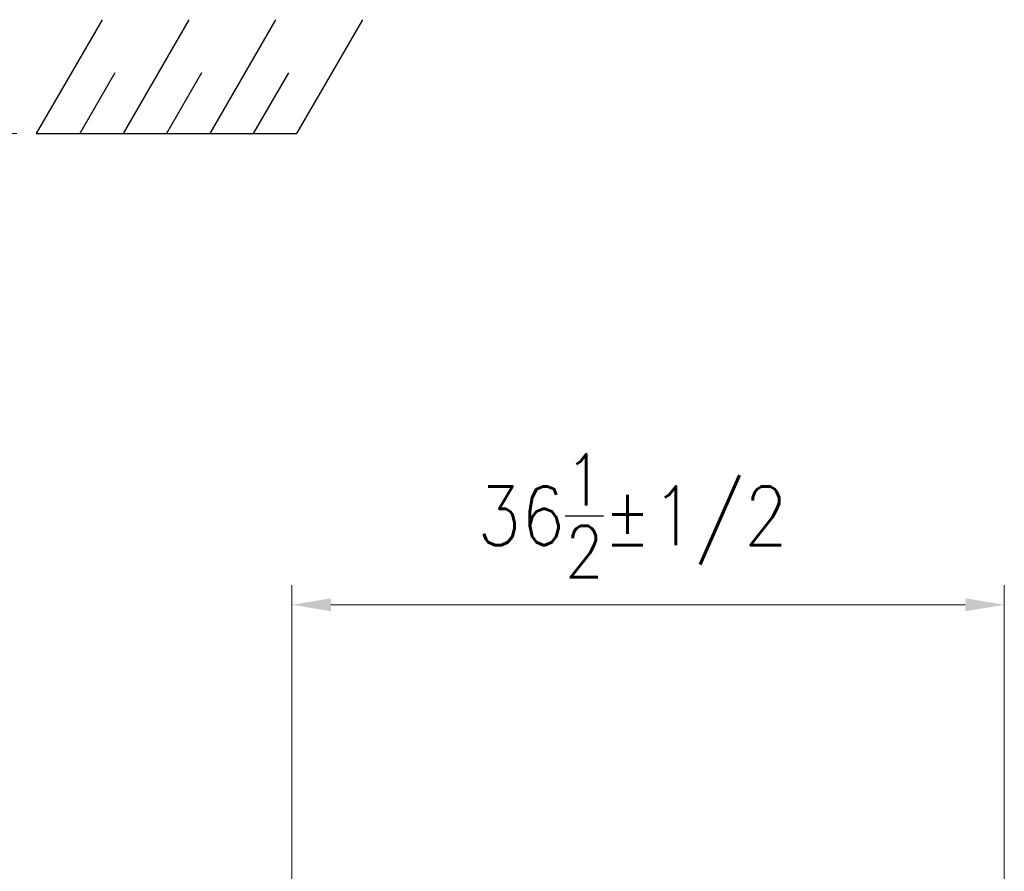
# Model space of a CAD drawing. Extents: x 1 to 669, y 0 to 417.
# Tile 275 of 297: x 500 to 550, y 282 to 325. Entities that reach past the tile are written whole.
import ezdxf

# ---------------------------------------------------------------- set-up
doc = ezdxf.new("R2010")
doc.units = 0
doc.header["$LTSCALE"] = 12
doc.header["$MEASUREMENT"] = 0
doc.layers.add('D', color=2, linetype='CONTINUOUS')
doc.styles.get("Standard").update_dxf_attribs({"font": 'SIMPLEX.SHX', "width": 0.875})
doc.dimstyles.new('STANDARD$0', dxfattribs={"dimscale": 32, "dimtxt": 0.09375, "dimasz": 0.0625, "dimexe": 0.03125, "dimexo": 0.03125, "dimgap": 0.03125, "dimtad": 1, "dimtih": 1, "dimtoh": 1, "dimdec": 4, "dimzin": 12, "dimdsep": 46, "dimlunit": 5, "dimtxsty": 'Standard', "dimcen": -0.03125, "dimclrd": 256, "dimclre": 256, "dimclrt": 256, "dimadec": 0, "dimazin": 0, "dimtfac": 0.875, "dimtdec": 4, "dimtofl": 0, "dimtmove": 0, "dimatfit": 3, "dimfxl": 1, "dimtolj": 1, "dimtzin": 12, "dimlwd": 13, "dimlwe": 13, "dimarcsym": 0})

# ---------------------------------------------------------------- blocks, each defined once
blk = doc.blocks.new('*D69')
at = {"layer": 'D', "lineweight": 13, "transparency": 16777216}
for p, q in [((513.766, 249.683), (513.766, 296.323)), ((550.271, 280.342), (550.271, 296.323)), ((548.271, 295.323), (515.766, 295.323))]:
    blk.add_line(p, q, dxfattribs=at)
at = {"layer": 'D', "transparency": 16777216}
for points in [[(515.766, 295.656), (515.766, 294.989), (513.766, 295.323)], [(548.271, 295.656), (548.271, 294.989), (550.271, 295.323)]]:
    blk.add_solid(points, dxfattribs=at)
at = {"layer": 'D', "transparency": 16777216, "insert": (531.22, 299.885), "char_height": 3, "attachment_point": 5}
blk.add_mtext('\\A1;36{\\H0.875x;\\S1/2;}{}{\\C2;%%p1/2}', dxfattribs=at)
blk = doc.blocks.new('*D128')
at = {"layer": 'D', "lineweight": 13, "transparency": 16777216}
for p, q in [((499.664, 319.463), (476.579, 319.463)), ((477.579, 317.463), (477.579, 284.151)), ((477.579, 262.963), (477.579, 276.026)), ((516.266, 260.963), (476.579, 260.963))]:
    blk.add_line(p, q, dxfattribs=at)
at = {"layer": 'D', "transparency": 16777216}
for points in [[(477.246, 317.463), (477.913, 317.463), (477.579, 319.463)], [(477.246, 262.963), (477.913, 262.963), (477.579, 260.963)]]:
    blk.add_solid(points, dxfattribs=at)
at = {"layer": 'D', "transparency": 16777216, "insert": (477.579, 280.088), "char_height": 3, "attachment_point": 5}
blk.add_mtext('\\A1;58{\\H0.875x;\\S1/2;}', dxfattribs=at)
blk = doc.blocks.new('*D131')
at = {"layer": 'D', "lineweight": 13, "transparency": 16777216}
for p, q in [((499.664, 319.463), (460.79, 319.463)), ((461.79, 317.463), (461.79, 244.526)), ((461.79, 166.588), (461.79, 239.526)), ((524.867, 164.588), (460.79, 164.588))]:
    blk.add_line(p, q, dxfattribs=at)
at = {"layer": 'D', "transparency": 16777216}
for points in [[(461.457, 317.463), (462.123, 317.463), (461.79, 319.463)], [(461.457, 166.588), (462.123, 166.588), (461.79, 164.588)]]:
    blk.add_solid(points, dxfattribs=at)
at = {"layer": 'D', "transparency": 16777216, "insert": (461.79, 242.026), "char_height": 3, "attachment_point": 5}
blk.add_mtext('\\A1;155{}{\\C2;%%p1}', dxfattribs=at)

msp = doc.modelspace()

# ---------------------------------------------------------------- linework, layer by layer
at = {"layer": 'D'}
for p, q in [((504.03302, 325.29851), (500.66403, 319.46326)), ((508.48055, 325.29851), (505.11156, 319.46326)), ((512.92808, 325.29851), (509.55909, 319.46326)), ((517.37561, 325.29851), (514.00663, 319.46326)), ((504.68822, 322.58168), (502.8878, 319.46326)), ((509.13575, 322.58168), (507.33533, 319.46326)), ((513.58328, 322.58168), (511.78286, 319.46326)), ((500.66403, 319.46326), (514.00663, 319.46326))]:
    msp.add_line(p, q, dxfattribs=at)

# ---------------------------------------------------------------- dimensions: what is measured, and where the dimension line sits
dim = msp.add_linear_dim(base=(461.79012, 164.58826), p1=(500.66403, 319.46326), p2=(525.86726, 164.58826), angle=90, text='<>{}{\\C2;%%p1}', dimstyle='STANDARD$0', override={"dimdec": 1, "dimtp": 1, "dimtm": 1, "dimarcsym": 1}, dxfattribs=at)
dim.commit()
dim.dimension.update_dxf_attribs({"geometry": '*D131', "text_midpoint": (461.79012, 242.02576)})
dim = msp.add_linear_dim(base=(477.57931, 319.46326), p1=(517.26619, 260.96326), p2=(500.66403, 319.46326), angle=90, dimstyle='STANDARD$0', override={"dimarcsym": 1}, dxfattribs=at)
dim.commit()
dim.dimension.update_dxf_attribs({"geometry": '*D128', "text_midpoint": (477.57931, 280.08826), "dimtype": 160})
dim = msp.add_linear_dim(base=(513.76619, 295.32258), p1=(550.27125, 279.34178), p2=(513.76619, 248.68326), text='<>{}{\\C2;%%p1/2}', dimstyle='STANDARD$0', override={"dimdec": 1, "dimtp": 0.5, "dimtm": 0.5, "dimarcsym": 1}, dxfattribs=at)
dim.commit()
dim.dimension.update_dxf_attribs({"geometry": '*D69', "text_midpoint": (531.21977, 295.32258), "dimtype": 160})

doc.saveas('drawing.dxf')
